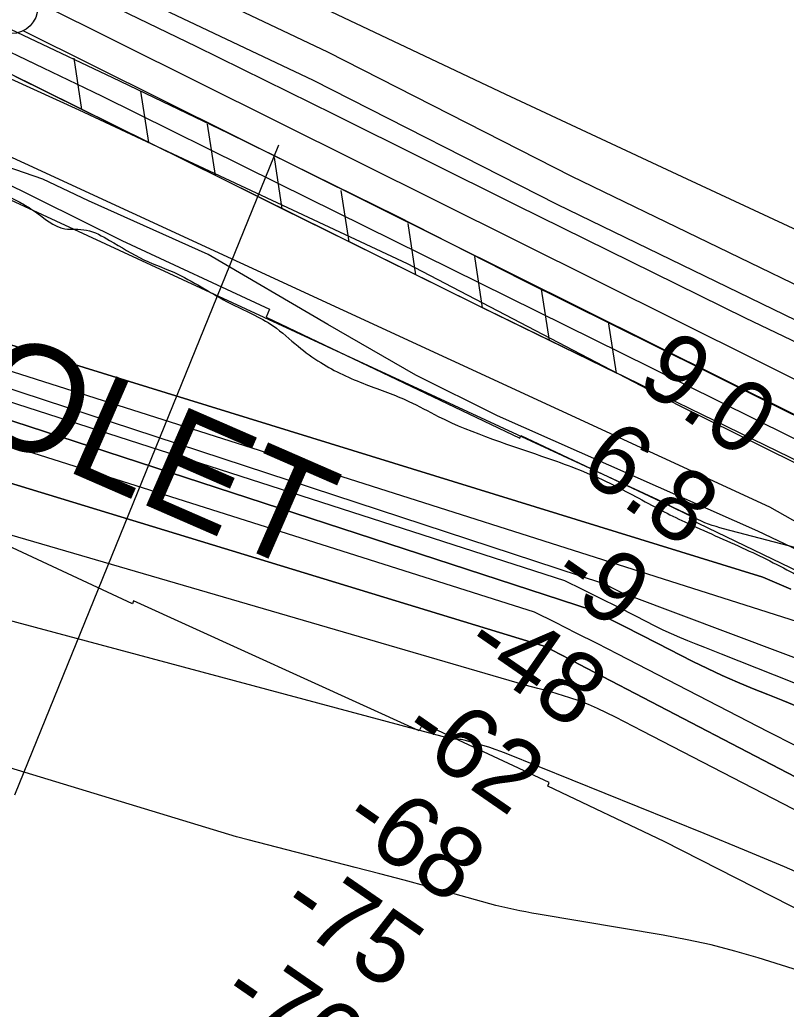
# Model space of a CAD drawing. Extents: x 3734862 to 3772949, y 391520 to 417239.
# Drawn here: x 3755906 to 3756626, y 403646 to 404576 of the extents above; entities that cross this region are included whole.
import ezdxf

# ---------------------------------------------------------------- set-up
doc = ezdxf.new("R2010")
doc.units = 0
for name, color, linetype in [('V-FLOD-BASE', 7, 'Continuous'), ('V-LEVE-TOET', 7, 'Continuous'), ('V-RIVR-EDGE', 7, 'Continuous'), ('V-RIVR-RANG', 7, 'Continuous'), ('V-ROAD-CNTR', 7, 'Continuous'), ('V-RRAP-FSHR', 7, 'Continuous'), ('V-RRAP-RVMT', 7, 'Continuous'), ('V-RRAP-RVMT-IDEN', 7, 'Continuous'), ('V-SITE-VEGE', 7, 'Continuous'), ('V-SURV-LINE', 7, 'Continuous'), ('V-TOPO-DPTH', 7, 'Continuous'), ('V-TOPO-MAJR', 7, 'Continuous'), ('V-TOPO-MINR', 7, 'Continuous'), ('V-TOPO-WATR', 7, 'Continuous')]:
    doc.layers.add(name, color=color, linetype=linetype)

msp = doc.modelspace()

# ---------------------------------------------------------------- linework, layer by layer
at = {"layer": 'V-FLOD-BASE'}
msp.add_lwpolyline([(3755509.55, 404734.01), (3755604.01, 404693.35), (3755734.75, 404640.01), (3755837.26, 404595.65), (3755993.36, 404521.43), (3756101.67, 404469.46), (3756260.16, 404391.43), (3756378.16, 404331.41), (3756548.35, 404246.91), (3756715.96, 404163.13), (3756855.99, 404094.78), (3757035.9, 404000.43), (3757156.37, 403931.97), (3757267.45, 403870.27), (3757410.85, 403787.06), (3757521.98, 403722.53), (3757695.6, 403620.6), (3757850.35, 403523.19), (3758006.8, 403417.32), (3758118.45, 403338.91), (3758244.62, 403255.11)], dxfattribs=at)
at = {"layer": 'V-LEVE-TOET'}
for points in [[(3758269.62, 403303.08), (3758155.26, 403379.07), (3758029.56, 403469.25), (3757948.78, 403524.28), (3757808.93, 403615.22), (3757687.79, 403695.71), (3757551.96, 403778.23), (3757432.09, 403846.41), (3757308.29, 403918.1), (3757157.82, 403999.58), (3756987.74, 404097.65), (3756887.44, 404151.02), (3756762.04, 404212.15), (3756587.88, 404295.22), (3756373.15, 404401.18), (3756201.51, 404486.62), (3756071.95, 404550.75), (3755936.96, 404616.06), (3755740.1, 404702.04), (3755551.42, 404777.9), (3755403.75, 404833.7)], [(3755507.48, 404708.64), (3755641.71, 404655.92), (3755849.66, 404568.09), (3755983.08, 404504.29), (3756148.73, 404422.34), (3756284.79, 404354.99), (3756499, 404249.02), (3756692.97, 404152.7), (3756857.86, 404070.73), (3757082.96, 403946.45), (3757225.16, 403867.39), (3757438.45, 403742.37), (3757655.38, 403615.62), (3757909.3, 403450.74), (3758137.52, 403297.98), (3758277.23, 403201.38)]]:
    msp.add_lwpolyline(points, dxfattribs=at)
at = {"layer": 'V-RIVR-EDGE'}
msp.add_spline([(3755702.08, 404495.32), (3755757.18, 404470.77), (3755793.3, 404451.23), (3755852.47, 404424.41), (3755881.39, 404415.75), (3755906.23, 404404.38), (3755920.22, 404395.76), (3755948.67, 404379.41), (3755958.16, 404378.93), (3755969.01, 404378), (3755990.69, 404368.45), (3756022.75, 404350.29), (3756054.82, 404336.64), (3756079.66, 404323.02), (3756103.59, 404309.39), (3756144.23, 404288.04), (3756167.69, 404268.99), (3756188.91, 404253.57), (3756231.36, 404233.11), (3756271.56, 404217.19), (3756299.11, 404203.1), (3756403.01, 404163.51), (3756460.37, 404140.31), (3756508.69, 404114.87), (3756530.82, 404103.96), (3756588.18, 404078.04), (3756639.21, 404052.15), (3756694.29, 404019.45), (3756726.8, 403998.12), (3756735.82, 403989.06), (3756740.32, 403979.55), (3756740.3, 403973.22), (3756740.74, 403967.79), (3756747.5, 403960.54), (3756759.69, 403953.73), (3756786.34, 403941.46), (3756814.34, 403929.18), (3756864.47, 403904.64), (3756889.32, 403895.98), (3756899.72, 403897.32), (3756908.33, 403901.82), (3756919.18, 403901.34), (3756933.18, 403894.07), (3756945.83, 403892.68), (3756956.23, 403893.11), (3756962.12, 403897.16), (3756970.71, 403896.69), (3756978.39, 403894.41), (3756992.41, 403894.83), (3757002.82, 403897.51), (3757019.1, 403901.54), (3757027.7, 403901.52), (3757034.02, 403901.05), (3757036.27, 403896.53), (3757036.71, 403891.1), (3757038.5, 403883.41), (3757046.62, 403874.34), (3757060.62, 403866.17), (3757076.41, 403853.92), (3757104.39, 403831.25), (3757122.44, 403816.73), (3757145.47, 403804.47), (3757165.34, 403796.73), (3757181.6, 403787.2), (3757194.24, 403777.67), (3757213.65, 403765.41), (3757229.9, 403756.33), (3757251.58, 403745.88), (3757266.49, 403741.32), (3757283.2, 403734.49), (3757308.94, 403720.87), (3757360.42, 403694.06), (3757393.83, 403670.92), (3757429.96, 403657.26), (3757461.59, 403645.43), (3757505.4, 403628.14), (3757548.31, 403610.4), (3757591.66, 403587.23), (3757649.45, 403552.27), (3757711.75, 403512.78), (3757753.76, 403493.23), (3757766.86, 403487.78), (3757773.19, 403487.76), (3757785.86, 403494.06), (3757794.45, 403494.04), (3757803.49, 403489.49), (3757807.08, 403480.89), (3757810.64, 403456.02), (3757814.23, 403447.87), (3757826.42, 403436.99), (3757854.41, 403422.9), (3757930.26, 403373.88), (3757975.85, 403342.57), (3758005.19, 403323.5), (3758062.07, 403286.74), (3758092.31, 403263.6), (3758175.82, 403209.59), (3758234.51, 403169.2), (3758283.7, 403133.81), (3758328.84, 403103.41), (3758399.23, 403041.74), (3758421.79, 403023.15), (3758438.05, 403017.68), (3758463.83, 403017.62), (3758491.43, 403026.14), (3758504.53, 403022.04), (3758513.56, 403014.33), (3758513.99, 403006.19), (3758499.95, 402997.18), (3758498.12, 402989.95), (3758502.16, 402978.18), (3758510.73, 402969.57), (3758522.02, 402962.76), (3758545.05, 402948.69), (3758582.07, 402926.89), (3758650.23, 402878.79), (3758697.61, 402840.7), (3758721.52, 402820.29), (3758740.94, 402809.39), (3758782.02, 402784.87), (3758831.24, 402755.36), (3758902.12, 402711.78), (3758960.36, 402675.46), (3759018.58, 402634.62), (3759069.59, 402599.68), (3759134.59, 402553.4), (3759185.57, 402508.06), (3759223.48, 402478.12), (3759262.29, 402448.18), (3759321.41, 402402.37), (3759371.51, 402366.07), (3759431.54, 402323.42), (3759463.59, 402300.28), (3759488.86, 402281.68), (3759576.89, 402222.68), (3759626.99, 402186.84), (3759672.12, 402153.72), (3759778.21, 402087.44), (3759832.83, 402050.68), (3759873, 402019.38), (3759909.55, 401989.45), (3760050.81, 401883.75), (3760100.02, 401850.16), (3760145.61, 401819.31), (3760185.77, 401788.01), (3760211.95, 401766.69), (3760254.82, 401734.48), (3760285.51, 401709.08), (3760303.12, 401700.45), (3760325.25, 401691.35), (3760352.78, 401671.39), (3760391.14, 401641), (3760430.41, 401611.96), (3760461.55, 401590.18), (3760536.95, 401542.97), (3760582.99, 401510.76), (3760602.85, 401495.79), (3760629.02, 401477.18), (3760672.36, 401449.49), (3760711.19, 401426.79), (3760818.61, 401347.85), (3760872.33, 401310.64), (3760925.58, 401271.62), (3760948.6, 401251.67), (3761039.76, 401181.81), (3761107.02, 401135.52), (3761151.7, 401104.67), (3761172.93, 401093.31), (3761186.03, 401090.57), (3761199.15, 401092.79), (3761219.51, 401099.07), (3761228.11, 401099.5), (3761233.52, 401095.42), (3761236.67, 401087.73), (3761236.64, 401077.78), (3761228.47, 401063.78), (3761223.03, 401057.47), (3761223.01, 401049.33), (3761228.86, 401039.37), (3761242.39, 401026.67), (3761254.14, 401021.67), (3761266.79, 401018.47), (3761292.52, 401001.68), (3761317.34, 400980.37), (3761342.15, 400955.44), (3761463.07, 400853.4), (3761509.99, 400812.14), (3761550.15, 400777.68), (3761585.34, 400746.84), (3761681.47, 400674.26), (3761756.4, 400618.91), (3761817.77, 400572.19), (3761878.26, 400530.44), (3761996.49, 400436.55), (3762057.42, 400389.83), (3762104.8, 400352.63), (3762156.25, 400313.17), (3762204.54, 400277.33), (3762245.17, 400247.84), (3762291.65, 400210.19), (3762325.94, 400182.07), (3762356.18, 400159.84), (3762404.02, 400123.55), (3762432.9, 400101.32), (3762455.49, 400091.32), (3762473.53, 400075.9), (3762512.34, 400044.16), (3762551.6, 400012.41), (3762593.58, 399983.82), (3762620.21, 399963.4), (3762661.74, 399937.08), (3762686.57, 399919.83), (3762793.08, 399841.35), (3762834.61, 399812.76), (3762873.44, 399790.05), (3762923.1, 399758.28), (3762956.96, 399737.4), (3762984.05, 399721.5), (3763024.22, 399693.37), (3763075.23, 399657.52), (3763115.86, 399633.91), (3763172.75, 399601.21), (3763228.74, 399568.52), (3763285.17, 399533.57), (3763344.31, 399494.08), (3763398.47, 399455.06), (3763444.06, 399421.04), (3763484.68, 399391.09), (3763603.38, 399303.08), (3763654.82, 399261.81), (3763661.14, 399259.53), (3763667.01, 399254.54), (3763671.96, 399245.04), (3763696.33, 399224.18), (3763722.94, 399200.15), (3763745.5, 399180.2), (3763818.14, 399117.17), (3763841.61, 399099.47), (3763852.45, 399092.21), (3763858.76, 399084.06), (3763874.99, 399067.29), (3763898, 399045.98), (3763924.62, 399023.76), (3763949, 399007.87), (3763970.2, 398987.47), (3764004.03, 398952.57), (3764028.38, 398926.74), (3764056.8, 398899.54), (3764092.88, 398862.37), (3764130.77, 398826.11), (3764147.01, 398811.6), (3764152.86, 398799.83), (3764162.32, 398783.53), (3764173.58, 398768.58), (3764186.67, 398757.24), (3764206.08, 398746.34), (3764226.87, 398742.22), (3764246.29, 398733.58), (3764269.32, 398717.7), (3764284.2, 398703.19), (3764301.81, 398691.84), (3764323.02, 398678.23), (3764345.14, 398660.99), (3764412.35, 398596.62), (3764457.02, 398559.88), (3764502.6, 398522.69), (3764538.26, 398497.74), (3764566.26, 398486.36), (3764583.89, 398484.51), (3764604.25, 398486.27), (3764616.45, 398486.24), (3764626.39, 398481.69), (3764630.89, 398474.45), (3764636.29, 398461.32), (3764634.9, 398450.02), (3764631.72, 398441.44), (3764633.06, 398434.65), (3764636.21, 398430.12), (3764643.89, 398425.58), (3764661.06, 398421.47), (3764685.44, 398409.2), (3764715.22, 398382), (3764745.45, 398356.15), (3764793.31, 398328), (3764844.31, 398292.6), (3764885.83, 398258.14), (3764918.78, 398234.54), (3764992.82, 398187.79), (3765058.27, 398144.22), (3765088.07, 398128.32), (3765140.91, 398100.15), (3765168.89, 398079.74), (3765193.71, 398061.59), (3765246.12, 398042.02), (3765282.23, 398018.42), (3765309.74, 397989.41), (3765339.95, 397955.42), (3765361.15, 397933.67), (3765382.35, 397911.91), (3765434.69, 397867.92), (3765477.57, 397838.43), (3765508.73, 397823.88), (3765545.3, 397801.18), (3765575.54, 397778.05), (3765617.52, 397749.91), (3765653.64, 397726.31), (3765681.63, 397709.96), (3765727.23, 397684.53), (3765761.99, 397660.02), (3765771.94, 397659.55), (3765788.21, 397659.96), (3765793.64, 397658.14), (3765793.63, 397653.62), (3765785.47, 397648.66), (3765785.47, 397645.5), (3765790.86, 397632.82), (3765800.33, 397623.76), (3765814.78, 397612.87), (3765831.94, 397605.59), (3765847.31, 397603.29), (3765858.15, 397598.75), (3765865.82, 397593.3), (3765888.84, 397576.97), (3765908.7, 397561.54), (3765918.16, 397548.41), (3765919.5, 397542.07), (3765921.3, 397536.19), (3765926.71, 397533.46), (3765933.05, 397534.35), (3765940.73, 397533.43), (3765944.79, 397530.25), (3765956.97, 397519.37), (3765987.67, 397499.85), (3766024.67, 397468.11), (3766059.41, 397438.18), (3766085.13, 397413.25), (3766102.73, 397400.09), (3766131.61, 397377.42), (3766172.69, 397350.18), (3766210.59, 397318.89), (3766264.32, 397285.3), (3766306.76, 397260.78), (3766362.73, 397220.85), (3766381.12, 397208.5)], degree=3, dxfattribs=at)
at = {"layer": 'V-RIVR-RANG'}
msp.add_line((3756149.24, 404457.87), (3755901.48, 403847.22), dxfattribs=at)
at = {"layer": 'V-ROAD-CNTR'}
for points in [[(3755591.43, 404811.42), (3755602.86, 404806.75), (3755653.32, 404786.4), (3755781.07, 404733.98), (3755960.98, 404656.98), (3756195.41, 404545.71), (3756424.4, 404428.87), (3756680.55, 404304.59), (3756904.58, 404188.32), (3757104.23, 404081.7)], [(3757693.5, 403745.32), (3757820.15, 403667.91), (3757934.22, 403590.82), (3758158.62, 403432.89), (3758253.65, 403372.64), (3758237.59, 403347.3), (3758141.95, 403407.94), (3757917.18, 403566.12), (3757803.92, 403642.67), (3757584.37, 403776.87), (3757366.85, 403901.97), (3757139.73, 404028.74), (3757103.09, 404048.3), (3756890.61, 404161.77), (3756667.09, 404277.77), (3756411.04, 404402.01), (3756182.16, 404518.79), (3755948.64, 404629.63), (3755769.47, 404706.31), (3755642.01, 404758.61), (3755591.59, 404778.95), (3755541.17, 404799.53)]]:
    msp.add_lwpolyline(points, dxfattribs=at)
at = {"layer": 'V-RRAP-FSHR'}
for p, q in [((3755964.65, 404491.44), (3755957.32, 404539.72)), ((3756027.37, 404460.36), (3756020.04, 404508.64)), ((3756090.09, 404429.28), (3756082.76, 404477.55)), ((3756152.81, 404398.2), (3756145.48, 404446.47)), ((3756215.53, 404367.11), (3756208.2, 404415.39)), ((3756278.25, 404336.03), (3756270.92, 404384.31)), ((3756340.97, 404304.95), (3756333.64, 404353.23)), ((3756403.93, 404274.36), (3756396.26, 404322.58)), ((3756466.87, 404243.72), (3756459.2, 404291.95))]:
    msp.add_line(p, q, dxfattribs=at)
for points in [[(3757405.45, 403750.97), (3756854.34, 404055.1), (3756334.52, 404308.15), (3755859.22, 404543.69), (3755702.6, 404615.34), (3755203.25, 404810.6), (3754754.96, 404946.77), (3754236.14, 405168.17), (3754051.84, 405281.16), (3753699.68, 405398.93), (3753423.67, 405511.07), (3753238.21, 405570.19), (3752310.56, 405703.85), (3751495.6, 405820.09), (3751133.62, 405900.38)], [(3754460.93, 405046.66), (3755005.7, 404860.94), (3755712.42, 404532.38), (3756610.55, 404118.1), (3756963.91, 403918.1), (3757348.8, 403748.53), (3757842.44, 403484.61), (3758500.9, 403026.83), (3759143.8, 402584.15), (3759834.39, 402066.74), (3760444.46, 401629.94), (3760667.45, 401482.98), (3761054.53, 401205.39), (3761588.84, 400792.89), (3762211.73, 400314.43), (3762948.82, 399790.65), (3763371.87, 399516.16), (3763828.66, 399148.5)], [(3755964.65, 404491.44), (3755901.93, 404522.52)], [(3756090.09, 404429.28), (3756027.37, 404460.36), (3755964.65, 404491.44)], [(3756152.81, 404398.2), (3756090.09, 404429.28)], [(3756215.53, 404367.11), (3756152.81, 404398.2)], [(3756278.25, 404336.03), (3756215.53, 404367.11)], [(3756341, 404305), (3756334.52, 404308.15), (3756278.25, 404336.03)], [(3756403.93, 404274.36), (3756340.99, 404305)], [(3756466.87, 404243.72), (3756403.93, 404274.36)], [(3756471.11, 404241.66), (3756466.87, 404243.72)]]:
    msp.add_lwpolyline(points, dxfattribs=at)
at = {"layer": 'V-RRAP-RVMT'}
for p, q in [((3755868.34, 404434.51), (3756002.09, 404368.32)), ((3756002.09, 404368.32), (3756140.84, 404303.91)), ((3756140.84, 404303.91), (3756137.67, 404296.14)), ((3756137.67, 404296.14), (3756375.87, 404182.64)), ((3756375.87, 404182.64), (3756376.98, 404184.98)), ((3756376.98, 404184.98), (3756536.13, 404109.82)), ((3756536.13, 404109.82), (3756535.1, 404106.77)), ((3756535.1, 404106.77), (3756745.08, 404005.35)), ((3756012.25, 404026.91), (3755877.27, 404089.88)), ((3756013.04, 404029.71), (3756012.25, 404026.91)), ((3756281.54, 403907.65), (3756013.04, 404029.71)), ((3756284.82, 403914.59), (3756281.54, 403907.65)), ((3756403.56, 403858.9), (3756284.82, 403914.59)), ((3756402.3, 403855.6), (3756403.56, 403858.9)), ((3756511.34, 403803.53), (3756402.3, 403855.6)), ((3756662.2, 403726.81), (3756511.34, 403803.53))]:
    msp.add_line(p, q, dxfattribs=at)
at = {"layer": 'V-SITE-VEGE'}
for points in [[(3756672.96, 404360.95), (3756528.37, 404428.09), (3756362.71, 404505.65), (3756204.84, 404580.27), (3756087.1, 404636.72), (3756080.44, 404642), (3756069.39, 404654.15), (3756066.98, 404658.74), (3756066.1, 404664.51), (3756066.67, 404675.34), (3756069.52, 404687.76), (3756096.24, 404764.75), (3756134.81, 404868.24), (3756159.14, 404929.35), (3756264.28, 405166.99)], [(3755688.24, 404616.1), (3755961.82, 404491.2), (3756270.06, 404346.71), (3756525.1, 404213.67), (3756770.57, 404092.13), (3756937.43, 404005.72), (3757127.96, 403904.17), (3757378.65, 403753.9), (3757501.59, 403682.22), (3757599.31, 403625.65), (3757814.51, 403497.3), (3758044.06, 403352.08), (3758243.34, 403205.71), (3758280.56, 403180.54), (3758319.17, 403156.74)], [(3756700.87, 404047.06), (3756599.51, 404095.34), (3756484.23, 404146.21), (3756354.96, 404203.52), (3756278.18, 404241.74), (3756195.48, 404289.42), (3756083.27, 404355.18), (3755970.87, 404405.63), (3755927.92, 404425.85), (3755867.74, 404446.7), (3755772.94, 404476.92), (3755680.56, 404505.76), (3755626.22, 404521.46), (3755586.33, 404531.69), (3755561.27, 404541.73), (3755505.48, 404557.4)]]:
    msp.add_lwpolyline(points, dxfattribs=at)
at = {"layer": 'V-SURV-LINE'}
for points in [[(3755922.85, 404592.29), (3756975.28, 404068.05)], [(3756961.89, 404041.21), (3755909.45, 404565.44)]]:
    msp.add_lwpolyline(points, dxfattribs=at)
msp.add_circle((3755898.26, 404587.77), 25, dxfattribs=at)
at = {"layer": 'V-TOPO-DPTH'}
for points in [[(3755405.98, 404422.24), (3756604.12, 404052.11), (3756617.21, 404046.23), (3756630.43, 404040.64)], [(3756669.88, 403962.64), (3756478.42, 404034.68), (3756477.1, 404035.18), (3756475.78, 404035.69), (3756474.47, 404036.2), (3756473.16, 404036.72), (3756471.85, 404037.26), (3756470.56, 404037.82), (3756469.28, 404038.42), (3756468.02, 404039.04), (3756464.99, 404040.58), (3756462.21, 404041.98), (3756459.43, 404043.38), (3756456.64, 404044.76), (3756453.85, 404046.13), (3755403.14, 404391.27)], [(3756669.88, 403962.64), (3756478.42, 404034.68), (3756477.1, 404035.18), (3756475.78, 404035.69), (3756474.47, 404036.2), (3756473.16, 404036.72), (3756471.85, 404037.26), (3756470.56, 404037.82), (3756469.28, 404038.42), (3756468.02, 404039.04), (3756464.99, 404040.58), (3756462.21, 404041.98), (3756459.43, 404043.38), (3756456.64, 404044.76), (3756453.85, 404046.13), (3755403.14, 404391.27)], [(3755414.88, 404356.8), (3756443.83, 404020.9), (3756474.37, 404005.47), (3756504.86, 403989.94), (3756538.33, 403972.81), (3756552.14, 403965.99), (3756566.08, 403959.43), (3756580.2, 403953.28), (3756594.44, 403947.4), (3756608.77, 403941.7), (3756623.08, 403935.96), (3756637.36, 403930.16)], [(3755414.88, 404356.8), (3756443.83, 404020.9), (3756474.37, 404005.47), (3756504.86, 403989.94), (3756538.33, 403972.81), (3756552.14, 403965.99), (3756566.08, 403959.43), (3756580.2, 403953.28), (3756594.44, 403947.4), (3756608.77, 403941.7), (3756623.08, 403935.96), (3756637.36, 403930.16)], [(3756635.21, 403893.58), (3756609.05, 403906.6), (3756467.98, 403979.46), (3756448.45, 403989.49), (3756428.9, 403999.46), (3756409.31, 404009.35), (3756389.69, 404019.18), (3755409.13, 404330)], [(3756635.21, 403893.58), (3756609.05, 403906.6), (3756467.98, 403979.46), (3756448.45, 403989.49), (3756428.9, 403999.46), (3756409.31, 404009.35), (3756389.69, 404019.18), (3755409.13, 404330)], [(3755375.84, 404299.88), (3756397.83, 403987.57), (3756406.25, 403983.3), (3756414.66, 403979.01), (3756423.05, 403974.68), (3756431.43, 403970.33), (3756680.22, 403840.45)], [(3755375.84, 404299.88), (3756397.83, 403987.57), (3756406.25, 403983.3), (3756414.66, 403979.01), (3756423.05, 403974.68), (3756431.43, 403970.33), (3756680.22, 403840.45)]]:
    msp.add_lwpolyline(points, dxfattribs=at)
at = {"layer": 'V-TOPO-MAJR'}
msp.add_lwpolyline([(3756755.44, 403770.61), (3756490.99, 403907.36), (3756482.62, 403911.68), (3756474.25, 403915.98), (3756465.87, 403920.26), (3756457.48, 403924.52), (3756449, 403928.57), (3756440.4, 403932.33), (3756431.63, 403935.66), (3756422.75, 403938.71), (3756416.92, 403940.56), (3756404.98, 403944.14), (3756392.98, 403947.47), (3756380.88, 403950.44), (3755299.97, 404265.77)], dxfattribs=at)
at = {"layer": 'V-TOPO-MINR'}
for points in [[(3756668.8, 404070.79), (3756567.23, 404097.47), (3756563.7, 404098.45), (3756560.19, 404099.49), (3756556.71, 404100.63), (3756553.25, 404101.83), (3756549.83, 404103.14), (3756546.44, 404104.52), (3756543.1, 404106.01), (3756539.79, 404107.57), (3756520.93, 404116.85), (3756517.06, 404118.78), (3756513.21, 404120.73), (3756509.38, 404122.72), (3756505.56, 404124.74), (3755570.33, 404557.74), (3755565.83, 404558.78), (3755561.29, 404559.68), (3755556.73, 404560.48), (3755552.17, 404561.29), (3755547.64, 404562.23), (3755543.16, 404563.35), (3755538.7, 404564.59)], [(3756669.88, 403962.64), (3756478.42, 404034.68), (3756477.1, 404035.18), (3756475.78, 404035.69), (3756474.47, 404036.2), (3756473.16, 404036.72), (3756471.85, 404037.26), (3756470.56, 404037.82), (3756469.28, 404038.42), (3756468.02, 404039.04), (3756464.99, 404040.58), (3756462.21, 404041.98), (3756459.43, 404043.38), (3756456.64, 404044.76), (3756453.85, 404046.13), (3755403.14, 404391.27)], [(3756636.65, 404010.13), (3755472.38, 404380.71)], [(3756683.14, 403932.98), (3756565.21, 403979.61), (3756557.37, 403982.71), (3756549.52, 403985.82), (3756541.68, 403988.93), (3756533.84, 403992.04), (3756526.04, 403995.26), (3756518.32, 403998.62), (3756510.69, 404002.2), (3756503.12, 404005.92), (3756484.89, 404015.22), (3756468.25, 404023.66), (3756451.57, 404032.06), (3756434.86, 404040.38), (3756418.13, 404048.65), (3755409.02, 404374.02)], [(3756637.36, 403930.16), (3756623.08, 403935.96), (3756608.77, 403941.7), (3756594.44, 403947.4), (3756580.2, 403953.28), (3756566.08, 403959.43), (3756552.14, 403965.99), (3756538.33, 403972.81), (3756504.86, 403989.94), (3756474.37, 404005.47), (3756443.83, 404020.9), (3755414.88, 404356.8)], [(3756635.21, 403893.58), (3756609.05, 403906.6), (3756467.98, 403979.46), (3756448.45, 403989.49), (3756428.9, 403999.46), (3756409.31, 404009.35), (3756389.69, 404019.18), (3755409.13, 404330)], [(3756680.22, 403840.45), (3756431.43, 403970.33), (3756423.05, 403974.68), (3756414.66, 403979.01), (3756406.25, 403983.3), (3756397.83, 403987.57), (3755375.84, 404299.88)], [(3756661.76, 403763.51), (3756624.36, 403779.69), (3756586.79, 403795.46), (3756549.11, 403810.96), (3756363.06, 403886.31), (3756358, 403888.26), (3756352.9, 403890.11), (3756347.75, 403891.79), (3756342.56, 403893.37), (3756323.68, 403898.79), (3756322.29, 403899.12), (3756320.88, 403899.38), (3756319.46, 403899.52), (3756318.03, 403899.59), (3756316.59, 403899.59), (3756315.15, 403899.59), (3756313.71, 403899.6), (3756312.27, 403899.6), (3755264.36, 404180.83)], [(3756643.59, 403680.36), (3756621.73, 403687.43), (3756599.82, 403694.32), (3756577.76, 403700.64), (3756555.56, 403706.37), (3756533.15, 403711.22), (3756510.61, 403715.49), (3756393.08, 403735.34), (3756387.36, 403736.33), (3756381.64, 403737.37), (3756375.93, 403738.47), (3756370.24, 403739.6), (3756364.56, 403740.83), (3756358.9, 403742.13), (3756353.27, 403743.54), (3756347.65, 403745.04), (3756313.12, 403754.62), (3756290.24, 403760.9), (3756267.33, 403767.1), (3756244.39, 403773.17), (3756221.43, 403779.17), (3756120.65, 403805.2), (3756109.97, 403807.83), (3755207.52, 404082.77)]]:
    msp.add_lwpolyline(points, dxfattribs=at)
at = {"layer": 'V-TOPO-WATR'}
msp.add_lwpolyline([(3756630.43, 404040.64), (3756617.21, 404046.23), (3756604.12, 404052.11), (3755405.98, 404422.24)], dxfattribs=at)

# ---------------------------------------------------------------- texts
at = {"layer": 'V-RIVR-RANG'}
for s, rotation, p in [('9.0', 325.03833, (3756483.59, 404233.03)), ('6.8', 325.03833, (3756428.87, 404149.28)), ('-9', 325.03833, (3756401.6, 404046.32)), ('-48', 325.32058, (3756319.99, 403980.9)), ('-62', 325.32058, (3756261.15, 403900)), ('-68', 325.32058, (3756205.78, 403816.71)), ('-75', 325.32058, (3756147.38, 403735.51)), ('-76', 325.32058, (3756091.58, 403652.52))]:
    msp.add_text(s, height=67, rotation=rotation, dxfattribs=at).set_placement(p)
at = {"layer": 'V-RRAP-RVMT-IDEN'}
msp.add_text('GRAVOLET', height=100, rotation=336.44215, dxfattribs=at).set_placement((3755504.08, 404346.54))

doc.saveas('drawing.dxf')
